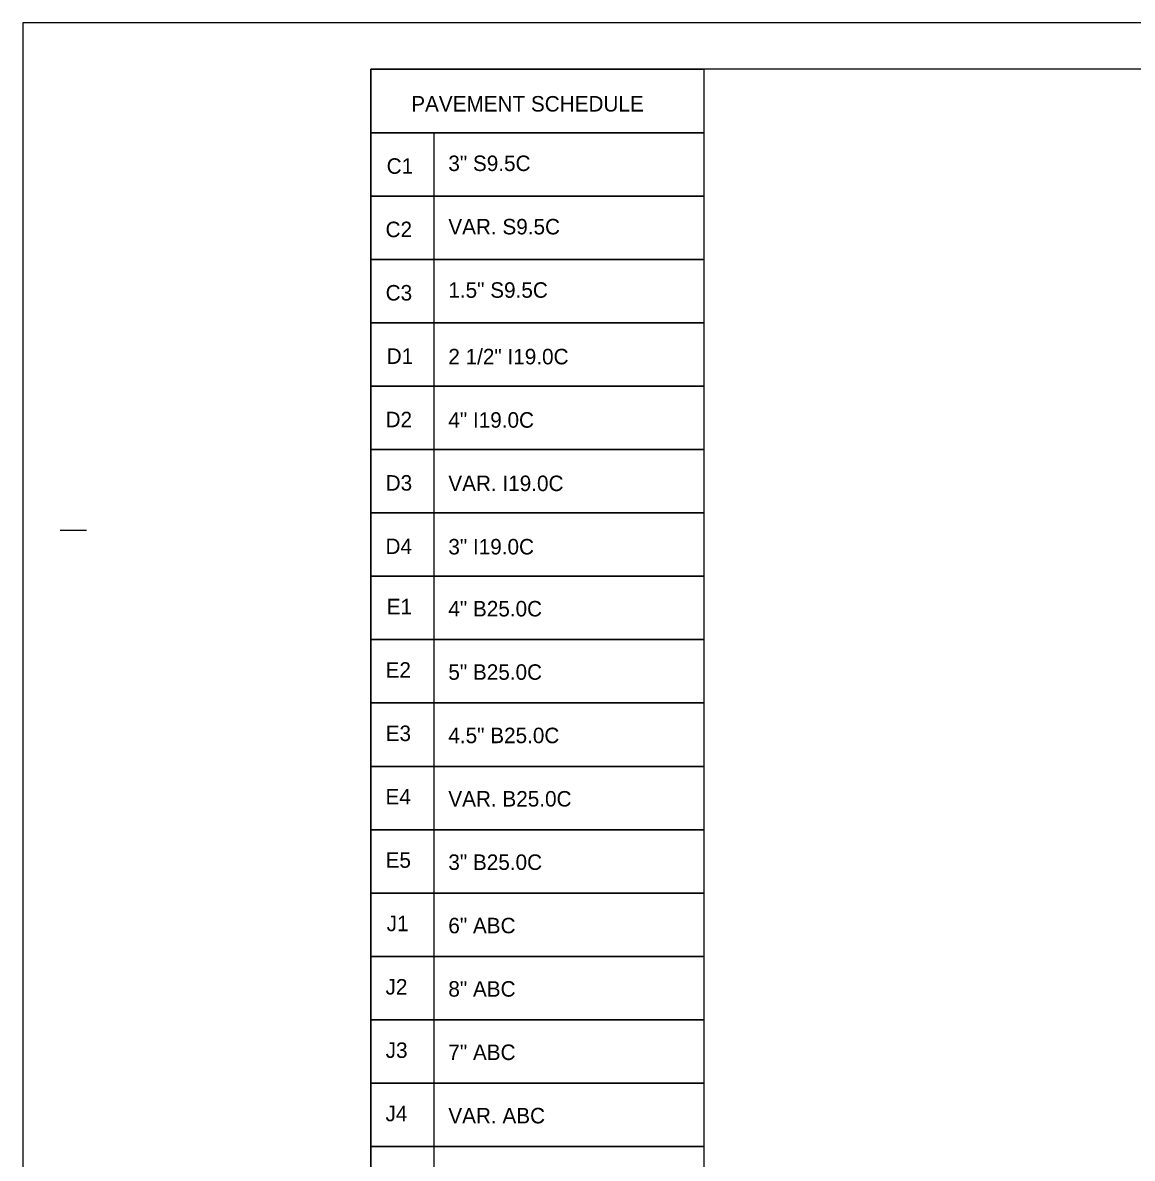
# Model space of a CAD drawing. Extents: x 18938 to 19565, y 6931 to 7973.
# Drawn here: x 19155.2 to 19226.8, y 7150.9 to 7224.2 of the extents above; entities that cross this region are included whole.
import ezdxf

# ---------------------------------------------------------------- set-up
doc = ezdxf.new("R2010")
doc.units = 0
for name, color, linetype in [('Prop Dimension', 7, 'Continuous'), ('Typical Pavement Slope CELL', 7, 'Continuous'), ('Typical Pavement Slope Information CELL', 7, 'Continuous')]:
    doc.layers.add(name, color=color, linetype=linetype)

msp = doc.modelspace()

# ---------------------------------------------------------------- linework, layer by layer
at = {"layer": 'Prop Dimension'}
msp.add_lwpolyline([(19155.167, 7077.771), (19382.434, 7077.771), (19382.434, 7224.204), (19155.167, 7224.204)], close=True, dxfattribs=at)
at = {"layer": 'Typical Pavement Slope CELL'}
msp.add_lwpolyline([(19177.642, 7221.197), (19199.142, 7221.197), (19199.142, 7217.106), (19177.642, 7217.106)], close=True, dxfattribs=at)
for points in [[(19181.733, 7213.015), (19177.642, 7213.015), (19177.642, 7217.106), (19199.142, 7217.106), (19199.142, 7213.015), (19181.733, 7213.015), (19181.733, 7217.106)], [(19181.733, 7208.925), (19177.642, 7208.925), (19177.642, 7213.015), (19199.142, 7213.015), (19199.142, 7208.925), (19181.733, 7208.925), (19181.733, 7213.015)], [(19181.733, 7204.834), (19177.642, 7204.834), (19177.642, 7208.925), (19199.142, 7208.925), (19199.142, 7204.834), (19181.733, 7204.834), (19181.733, 7208.925)], [(19181.733, 7200.743), (19177.642, 7200.743), (19177.642, 7204.834), (19199.142, 7204.834), (19199.142, 7200.743), (19181.733, 7200.743), (19181.733, 7204.834)], [(19181.733, 7196.652), (19177.642, 7196.652), (19177.642, 7200.743), (19199.142, 7200.743), (19199.142, 7196.652), (19181.733, 7196.652), (19181.733, 7200.743)], [(19181.733, 7192.561), (19177.642, 7192.561), (19177.642, 7196.652), (19199.142, 7196.652), (19199.142, 7192.561), (19181.733, 7192.561), (19181.733, 7196.652)], [(19181.733, 7188.47), (19177.642, 7188.47), (19177.642, 7192.561), (19199.142, 7192.561), (19199.142, 7188.47), (19181.733, 7188.47), (19181.733, 7192.561)], [(19181.733, 7184.38), (19177.642, 7184.38), (19177.642, 7188.47), (19199.142, 7188.47), (19199.142, 7184.38), (19181.733, 7184.38), (19181.733, 7188.47)], [(19181.733, 7180.289), (19177.642, 7180.289), (19177.642, 7184.38), (19199.142, 7184.38), (19199.142, 7180.289), (19181.733, 7180.289), (19181.733, 7184.38)], [(19181.733, 7176.198), (19177.642, 7176.198), (19177.642, 7180.289), (19199.142, 7180.289), (19199.142, 7176.198), (19181.733, 7176.198), (19181.733, 7180.289)], [(19181.733, 7172.107), (19177.642, 7172.107), (19177.642, 7176.198), (19199.142, 7176.198), (19199.142, 7172.107), (19181.733, 7172.107), (19181.733, 7176.198)], [(19181.733, 7168.016), (19177.642, 7168.016), (19177.642, 7172.107), (19199.142, 7172.107), (19199.142, 7168.016), (19181.733, 7168.016), (19181.733, 7172.107)], [(19181.733, 7163.926), (19177.642, 7163.926), (19177.642, 7168.016), (19199.142, 7168.016), (19199.142, 7163.926), (19181.733, 7163.926), (19181.733, 7168.016)], [(19181.733, 7159.835), (19177.642, 7159.835), (19177.642, 7163.926), (19199.142, 7163.926), (19199.142, 7159.835), (19181.733, 7159.835), (19181.733, 7163.926)], [(19181.733, 7155.744), (19177.642, 7155.744), (19177.642, 7159.835), (19199.142, 7159.835), (19199.142, 7155.744), (19181.733, 7155.744), (19181.733, 7159.835)], [(19181.733, 7151.653), (19177.642, 7151.653), (19177.642, 7155.744), (19199.142, 7155.744), (19199.142, 7151.653), (19181.733, 7151.653), (19181.733, 7155.744)], [(19181.733, 7147.562), (19177.642, 7147.562), (19177.642, 7151.653), (19199.142, 7151.653), (19199.142, 7147.562), (19181.733, 7147.562), (19181.733, 7151.653)]]:
    msp.add_lwpolyline(points, dxfattribs=at)
at = {"layer": 'Typical Pavement Slope Information CELL'}
msp.add_line((19157.595, 7191.442), (19159.282, 7191.442), dxfattribs=at)
msp.add_lwpolyline([(19380.142, 7221.197), (19177.642, 7221.197), (19177.642, 7080.781), (19380.142, 7080.781)], close=True, dxfattribs=at)

# ---------------------------------------------------------------- texts
at = {"layer": 'Typical Pavement Slope CELL'}
for s, p in [('PAVEMENT SCHEDULE', (19180.246, 7218.47)), ('3" S9.5C', (19182.642, 7214.629)), ('C1', (19178.662, 7214.452)), ('C2', (19178.591, 7210.361)), ('VAR. S9.5C', (19182.642, 7210.538)), ('C3', (19178.597, 7206.271)), ('1.5" S9.5C', (19182.642, 7206.447)), ('D1', (19178.662, 7202.18)), ('2 1/2" I19.0C', (19182.642, 7202.151)), ('D2', (19178.591, 7198.089)), ('4" I19.0C', (19182.642, 7198.06)), ('D3', (19178.597, 7193.998)), ('VAR. I19.0C', (19182.642, 7193.969)), ('D4', (19178.587, 7189.907)), ('3" I19.0C', (19182.642, 7189.878)), ('E1', (19178.662, 7186.013)), ('4" B25.0C', (19182.642, 7185.876)), ('E2', (19178.591, 7181.922)), ('5" B25.0C', (19182.642, 7181.786)), ('E3', (19178.597, 7177.831)), ('4.5" B25.0C', (19182.642, 7177.695)), ('E4', (19178.587, 7173.741)), ('VAR. B25.0C', (19182.642, 7173.604)), ('E5', (19178.592, 7169.65)), ('3" B25.0C', (19182.642, 7169.513)), ('J1', (19178.662, 7165.559)), ('6" ABC', (19182.642, 7165.422)), ('J2', (19178.591, 7161.468)), ('8" ABC', (19182.642, 7161.331)), ('J3', (19178.597, 7157.377)), ('7" ABC', (19182.642, 7157.241)), ('J4', (19178.587, 7153.287)), ('VAR. ABC', (19182.642, 7153.15))]:
    msp.add_text(s, height=1, dxfattribs=at).set_placement(p)

doc.saveas('drawing.dxf')
